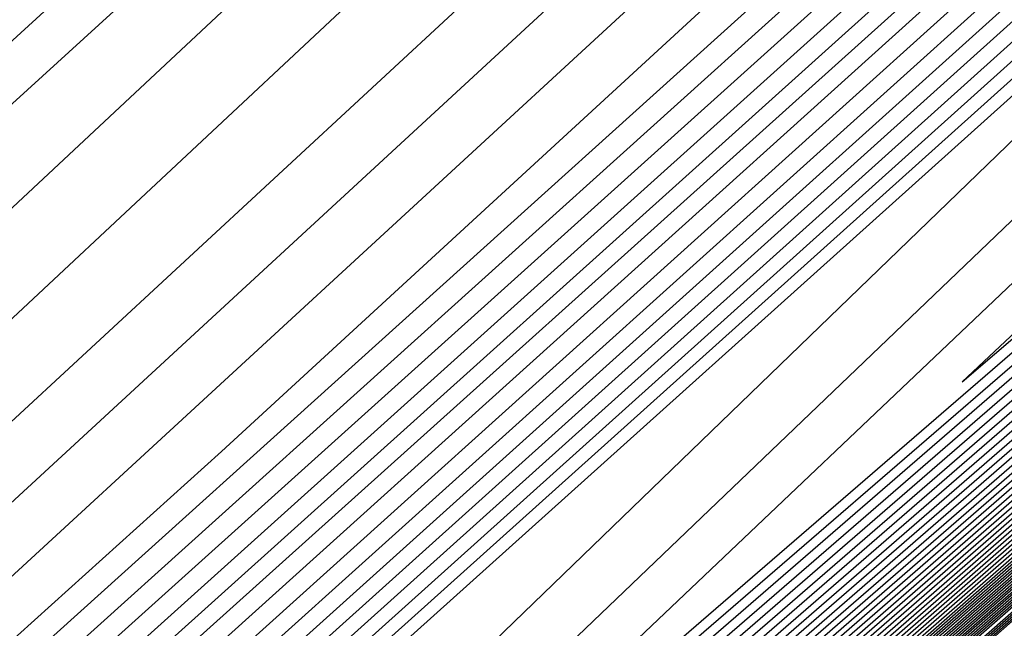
# Model space of a CAD drawing. Extents: x 3249832 to 3255657, y 13789405 to 13793316.
# Tile 714 of 1056: x 3253205.247 to 3253205.778, y 13791255.268 to 13791255.596. Entities that reach past the tile are written whole.
import ezdxf

# ---------------------------------------------------------------- set-up
doc = ezdxf.new("R2010")
doc.units = 0
doc.header["$LTSCALE"] = 100
doc.header["$MEASUREMENT"] = 0
for name, color, linetype in [('GRATIO_03231_CON', 1, 'CONTINUOUS'), ('GRATIO_0323_ICON', 1, 'CONTINUOUS'), ('TARGETS_EAST', 7, 'CONTINUOUS')]:
    doc.layers.add(name, color=color, linetype=linetype)

# ---------------------------------------------------------------- blocks, each defined once
blk = doc.blocks.new('Gratio_032316_contours')
at = {"layer": 'GRATIO_03231_CON', "color": 1, "linetype": 'Continuous', "flags": 128}
for points in [[(3253179.55027, 13791232.39503), (3253186.87441, 13791238.77001), (3253201.4775, 13791251.51898), (3253219.20823, 13791267.00714), (3253234.45763, 13791280.32933), (3253243.00028, 13791287.79153), (3253246.14511, 13791290.5444), (3253246.5846, 13791290.94974), (3253247.02187, 13791291.379), (3253250.20254, 13791294.24212), (3253258.88285, 13791301.95866), (3253274.44262, 13791315.73867), (3253292.7559, 13791331.95413), (3253308.32028, 13791345.76753)], [(3253180.16544, 13791232.93802), (3253187.28488, 13791239.13155), (3253201.72516, 13791251.73678), (3253219.33902, 13791267.12228), (3253234.51314, 13791280.37862), (3253243.01644, 13791287.80647), (3253246.14668, 13791290.54676), (3253246.58389, 13791290.95054), (3253247.01645, 13791291.37639), (3253250.16633, 13791294.21318), (3253258.7639, 13791301.85732), (3253274.17605, 13791315.50724), (3253292.31584, 13791331.56933), (3253307.73285, 13791345.25198)], [(3253180.78061, 13791233.481), (3253187.69534, 13791239.49309), (3253201.97282, 13791251.95458), (3253219.46981, 13791267.23741), (3253234.56866, 13791280.42791), (3253243.03259, 13791287.8214), (3253246.14825, 13791290.54912), (3253246.58317, 13791290.95133), (3253247.01103, 13791291.37378), (3253250.13013, 13791294.18424), (3253258.64495, 13791301.75599), (3253273.90947, 13791315.27582), (3253291.87577, 13791331.18453), (3253307.14542, 13791344.73643)], [(3253181.39578, 13791234.02399), (3253188.1058, 13791239.85463), (3253202.22048, 13791252.17237), (3253219.6006, 13791267.35254), (3253234.62418, 13791280.4772), (3253243.04874, 13791287.83633), (3253246.14982, 13791290.55149), (3253246.58246, 13791290.95213), (3253247.00561, 13791291.37117), (3253250.09393, 13791294.15529), (3253258.526, 13791301.65465), (3253273.6429, 13791315.0444), (3253291.4357, 13791330.79973), (3253306.55799, 13791344.22088)], [(3253182.62612, 13791235.10996), (3253188.92672, 13791240.5777), (3253202.71581, 13791252.60797), (3253219.86218, 13791267.58281), (3253234.73522, 13791280.57579), (3253243.08105, 13791287.8662), (3253246.15297, 13791290.55621), (3253246.58103, 13791290.95372), (3253246.99477, 13791291.36594), (3253250.02153, 13791294.09741), (3253258.2881, 13791301.45198), (3253273.10975, 13791314.58156), (3253290.55557, 13791330.03014), (3253305.38313, 13791343.18978)], [(3253183.24129, 13791235.65295), (3253189.33718, 13791240.93924), (3253202.96347, 13791252.82577), (3253219.99297, 13791267.69794), (3253234.79073, 13791280.62508), (3253243.0972, 13791287.88113), (3253246.15454, 13791290.55858), (3253246.58032, 13791290.95452), (3253246.98935, 13791291.36333), (3253249.98532, 13791294.06847), (3253258.16915, 13791301.35065), (3253272.84317, 13791314.35013), (3253290.11551, 13791329.64534), (3253304.7957, 13791342.67423)], [(3253189.74764, 13791241.30078), (3253203.21113, 13791253.04357), (3253220.12376, 13791267.81308), (3253234.84625, 13791280.67437), (3253243.11336, 13791287.89607), (3253246.15611, 13791290.56094), (3253246.57961, 13791290.95531), (3253246.98393, 13791291.36072), (3253249.94912, 13791294.03953), (3253258.05019, 13791301.24931), (3253272.5766, 13791314.11871), (3253289.67544, 13791329.26055), (3253304.20827, 13791342.15868)], [(3253190.1581, 13791241.66232), (3253203.45879, 13791253.26136), (3253220.25455, 13791267.92821), (3253234.90177, 13791280.72366), (3253243.12951, 13791287.911), (3253246.15768, 13791290.5633), (3253246.57889, 13791290.95611), (3253246.97851, 13791291.35811), (3253249.91292, 13791294.01058), (3253257.93124, 13791301.14798), (3253272.31002, 13791313.88729), (3253289.23538, 13791328.87575), (3253303.62084, 13791341.64313)], [(3253190.97902, 13791242.38539), (3253203.95411, 13791253.69696), (3253220.51613, 13791268.15847), (3253235.01281, 13791280.82224), (3253243.16182, 13791287.94087), (3253246.16082, 13791290.56803), (3253246.57747, 13791290.9577), (3253246.96767, 13791291.35288), (3253249.84051, 13791293.9527), (3253257.69334, 13791300.94531), (3253271.77687, 13791313.42445), (3253288.35525, 13791328.10615), (3253302.44598, 13791340.61203)], [(3253191.38948, 13791242.74693), (3253204.20177, 13791253.91476), (3253220.64692, 13791268.27361), (3253235.06832, 13791280.87154), (3253243.17797, 13791287.9558), (3253246.1624, 13791290.57039), (3253246.57675, 13791290.9585), (3253246.96225, 13791291.35027), (3253249.80431, 13791293.92376), (3253257.57439, 13791300.84397), (3253271.51029, 13791313.19303), (3253287.91518, 13791327.72135), (3253301.85855, 13791340.09648)], [(3253191.79994, 13791243.10847), (3253204.44943, 13791254.13256), (3253220.77772, 13791268.38874), (3253235.12384, 13791280.92083), (3253243.19412, 13791287.97073), (3253246.16397, 13791290.57276), (3253246.57604, 13791290.95929), (3253246.95683, 13791291.34766), (3253249.76811, 13791293.89481), (3253257.45544, 13791300.74264), (3253271.24372, 13791312.9616), (3253287.47511, 13791327.33655), (3253301.27112, 13791339.58093)], [(3253192.2104, 13791243.47001), (3253204.69709, 13791254.35035), (3253220.90851, 13791268.50387), (3253235.17936, 13791280.97012), (3253243.21028, 13791287.98567), (3253246.16554, 13791290.57512), (3253246.57533, 13791290.96009), (3253246.95142, 13791291.34505), (3253249.73191, 13791293.86587), (3253257.33649, 13791300.6413), (3253270.97714, 13791312.73018), (3253287.03505, 13791326.95176), (3253300.68369, 13791339.06538)], [(3253193.03132, 13791244.19308), (3253205.19242, 13791254.78595), (3253221.17009, 13791268.73414), (3253235.29039, 13791281.0687), (3253243.24258, 13791288.01553), (3253246.16868, 13791290.57985), (3253246.5739, 13791290.96168), (3253246.94058, 13791291.33982), (3253249.6595, 13791293.80799), (3253257.09858, 13791300.43863), (3253270.44399, 13791312.26734), (3253286.15492, 13791326.18216), (3253299.50883, 13791338.03428)], [(3253193.44178, 13791244.55462), (3253205.44008, 13791255.00375), (3253221.30088, 13791268.84927), (3253235.34591, 13791281.11799), (3253243.25874, 13791288.03047), (3253246.17025, 13791290.58221), (3253246.57319, 13791290.96248), (3253246.93516, 13791291.33721), (3253249.6233, 13791293.77904), (3253256.97963, 13791300.3373), (3253270.17741, 13791312.03592), (3253285.71485, 13791325.79737), (3253298.92139, 13791337.51873)], [(3253193.85224, 13791244.91616), (3253205.68774, 13791255.22155), (3253221.43167, 13791268.9644), (3253235.40143, 13791281.16728), (3253243.27489, 13791288.0454), (3253246.17182, 13791290.58457), (3253246.57247, 13791290.96327), (3253246.92974, 13791291.3346), (3253249.5871, 13791293.7501), (3253256.86068, 13791300.23596), (3253269.91084, 13791311.8045), (3253285.27479, 13791325.41257), (3253298.33396, 13791337.00318)], [(3253194.2627, 13791245.2777), (3253205.9354, 13791255.43934), (3253221.56246, 13791269.07954), (3253235.45695, 13791281.21658), (3253243.29104, 13791288.06033), (3253246.17339, 13791290.58694), (3253246.57176, 13791290.96407), (3253246.92432, 13791291.33198), (3253249.55089, 13791293.72116), (3253256.74173, 13791300.13463), (3253269.64426, 13791311.57307), (3253284.83472, 13791325.02777), (3253297.74653, 13791336.48763)], [(3253195.08362, 13791246.00077), (3253206.43072, 13791255.87494), (3253221.82404, 13791269.3098), (3253235.56798, 13791281.31516), (3253243.32335, 13791288.0902), (3253246.17654, 13791290.59166), (3253246.57033, 13791290.96566), (3253246.91348, 13791291.32676), (3253249.47849, 13791293.66327), (3253256.50383, 13791299.93196), (3253269.11111, 13791311.11023), (3253283.95459, 13791324.25817), (3253296.57167, 13791335.45653)], [(3253296.46279, 13791335.72253), (3253283.73895, 13791324.65329), (3253268.77541, 13791311.59727), (3253256.05979, 13791300.487), (3253256.05979, 13791300.487), (3253248.95714, 13791294.27347), (3253246.3422, 13791291.98168), (3253245.96716, 13791291.65513), (3253245.95906, 13791291.66315), (3253245.94444, 13791291.67844), (3253245.92473, 13791291.69951), (3253245.63026, 13791291.48345), (3253243.707, 13791289.82171), (3253238.52984, 13791285.2643), (3253229.28824, 13791277.08273), (3253218.4299, 13791267.43449), (3253209.21711, 13791259.19857), (3253203.96156, 13791254.41974), (3253201.17274, 13791251.80591)], [(3253195.49408, 13791246.36231), (3253206.67838, 13791256.09274), (3253221.95483, 13791269.42494), (3253235.6235, 13791281.36445), (3253243.3395, 13791288.10513), (3253246.17811, 13791290.59402), (3253246.56962, 13791290.96646), (3253246.90806, 13791291.32415), (3253249.44229, 13791293.63433), (3253256.38488, 13791299.83062), (3253268.84454, 13791310.87881), (3253283.51452, 13791323.87338), (3253295.98424, 13791334.94098)], [(3253295.87663, 13791335.20388), (3253283.3014, 13791324.26387), (3253268.51275, 13791311.36015), (3253255.94603, 13791300.37914), (3253255.94603, 13791300.37914), (3253248.92653, 13791294.23785), (3253246.33944, 13791291.97568), (3253245.95993, 13791291.66258), (3253245.67105, 13791291.45355), (3253243.78755, 13791289.84359), (3253238.73212, 13791285.41271), (3253229.71987, 13791277.44555), (3253219.13574, 13791268.04515), (3253210.15712, 13791260.01917), (3253205.02708, 13791255.35463), (3253202.25149, 13791252.75594), (3253199.40186, 13791250.10686)], [(3253195.90454, 13791246.72385), (3253206.92604, 13791256.31054), (3253222.08562, 13791269.54007), (3253235.67902, 13791281.41374), (3253243.35566, 13791288.12007), (3253246.17968, 13791290.59639), (3253246.56891, 13791290.96725), (3253246.90264, 13791291.32154), (3253249.40609, 13791293.60539), (3253256.26593, 13791299.72929), (3253268.57796, 13791310.64739), (3253283.07446, 13791323.48858), (3253295.39681, 13791334.42543)], [(3253295.29047, 13791334.68522), (3253282.86386, 13791323.87446), (3253268.2501, 13791311.12303), (3253255.83226, 13791300.27128), (3253255.83226, 13791300.27128), (3253248.89643, 13791294.20168), (3253246.34073, 13791291.96524), (3253245.96634, 13791291.65508), (3253245.68492, 13791291.45158), (3253243.85017, 13791289.8842), (3253238.92627, 13791285.56963), (3253230.14909, 13791277.81089), (3253219.84127, 13791268.65612), (3253211.09712, 13791260.83977), (3253206.0926, 13791256.28952), (3253203.33023, 13791253.70596), (3253200.39417, 13791250.98293)], [(3253196.31501, 13791247.08539), (3253207.1737, 13791256.52833), (3253222.21641, 13791269.6552), (3253235.73454, 13791281.46303), (3253243.37181, 13791288.135), (3253246.18125, 13791290.59875), (3253246.56819, 13791290.96805), (3253246.89722, 13791291.31892), (3253249.36988, 13791293.57645), (3253256.14697, 13791299.62795), (3253268.31138, 13791310.41597), (3253282.63439, 13791323.10378), (3253294.80938, 13791333.90988)], [(3253294.70431, 13791334.16656), (3253282.42631, 13791323.48505), (3253267.98745, 13791310.88591), (3253255.7185, 13791300.16342), (3253255.7185, 13791300.16342), (3253248.86632, 13791294.16552), (3253246.34201, 13791291.95481), (3253245.97275, 13791291.64758), (3253245.6988, 13791291.44962), (3253243.91279, 13791289.92481), (3253239.12041, 13791285.72655), (3253230.57831, 13791278.17623), (3253220.5468, 13791269.26709), (3253212.03713, 13791261.66037), (3253207.15812, 13791257.22441), (3253204.40898, 13791254.65598), (3253201.38649, 13791251.85899)], [(3253197.13593, 13791247.80846), (3253207.66903, 13791256.96393), (3253222.47799, 13791269.88547), (3253235.84557, 13791281.56162), (3253243.40412, 13791288.16487), (3253246.18439, 13791290.60348), (3253246.56677, 13791290.96964), (3253246.88638, 13791291.3137), (3253249.29748, 13791293.51856), (3253255.90907, 13791299.42528), (3253267.77823, 13791309.95312), (3253281.75426, 13791322.33419), (3253293.63452, 13791332.87878)], [(3253293.53199, 13791333.12925), (3253281.55121, 13791322.70622), (3253267.46214, 13791310.41166), (3253255.49098, 13791299.9477), (3253255.49098, 13791299.9477), (3253248.80612, 13791294.09318), (3253246.34458, 13791291.93395), (3253245.98558, 13791291.63258), (3253245.72656, 13791291.44569), (3253244.03802, 13791290.00603), (3253239.5087, 13791286.04039), (3253231.43675, 13791278.90691), (3253221.95787, 13791270.48904), (3253213.91715, 13791263.30158), (3253209.28916, 13791259.09418), (3253206.56647, 13791256.55602), (3253203.37112, 13791253.61112), (3253198.43501, 13791249.15506)], [(3253197.54639, 13791248.17), (3253207.91669, 13791257.18173), (3253222.60878, 13791270.0006), (3253235.90109, 13791281.61091), (3253243.42027, 13791288.1798), (3253246.18596, 13791290.60584), (3253246.56605, 13791290.97044), (3253246.88096, 13791291.31109), (3253249.26128, 13791293.48962), (3253255.79012, 13791299.32395), (3253267.51166, 13791309.7217), (3253281.31419, 13791321.94939), (3253293.04709, 13791332.36323), (3253299.24948, 13791337.92415)], [(3253299.21969, 13791338.01181), (3253292.94584, 13791332.61059), (3253281.11367, 13791322.3168), (3253267.19948, 13791310.17454), (3253255.37722, 13791299.83984), (3253255.37722, 13791299.83983), (3253248.77601, 13791294.05701), (3253246.34587, 13791291.92352), (3253245.99199, 13791291.62508), (3253245.74044, 13791291.44372), (3253244.10063, 13791290.04663), (3253239.70285, 13791286.19731), (3253231.86597, 13791279.27225), (3253222.6634, 13791271.10001), (3253214.85715, 13791264.12218), (3253210.35468, 13791260.02907), (3253207.64522, 13791257.50604), (3253204.36344, 13791254.48718), (3253199.25939, 13791249.88337)], [(3253197.95685, 13791248.53154), (3253208.16435, 13791257.39953), (3253222.73957, 13791270.11573), (3253235.95661, 13791281.6602), (3253243.43643, 13791288.19473), (3253246.18754, 13791290.6082), (3253246.56534, 13791290.97123), (3253246.87554, 13791291.30847), (3253249.22507, 13791293.46068), (3253255.67117, 13791299.22261), (3253267.24508, 13791309.49028), (3253280.87413, 13791321.56459), (3253292.45966, 13791331.84768), (3253298.58416, 13791337.33876)], [(3253298.55474, 13791337.42533), (3253292.35968, 13791332.09194), (3253280.67612, 13791321.92739), (3253266.93683, 13791309.93742), (3253255.26346, 13791299.73197), (3253255.26346, 13791299.73197), (3253248.74591, 13791294.02084), (3253246.34715, 13791291.91308), (3253245.99841, 13791291.61758), (3253245.75432, 13791291.44175), (3253244.16325, 13791290.08724), (3253239.89699, 13791286.35423), (3253232.29519, 13791279.63759), (3253223.36893, 13791271.71098), (3253215.79716, 13791264.94278), (3253211.4202, 13791260.96396), (3253208.72397, 13791258.45606), (3253205.35575, 13791255.36324), (3253200.08377, 13791250.61169)], [(3253198.36731, 13791248.89308), (3253208.41201, 13791257.61732), (3253222.87037, 13791270.23087), (3253236.01213, 13791281.70949), (3253243.45258, 13791288.20967), (3253246.18911, 13791290.61057), (3253246.56463, 13791290.97203), (3253246.87012, 13791291.30586), (3253249.18887, 13791293.43173), (3253255.55222, 13791299.12128), (3253266.9785, 13791309.25886), (3253280.43407, 13791321.17979), (3253291.87223, 13791331.33213), (3253297.91884, 13791336.75338)], [(3253297.8898, 13791336.83884), (3253291.77352, 13791331.57328), (3253280.23857, 13791321.53798), (3253266.67418, 13791309.70029), (3253255.14969, 13791299.62411), (3253255.14969, 13791299.62411), (3253248.71581, 13791293.98467), (3253246.34844, 13791291.90265), (3253246.00482, 13791291.61008), (3253245.7682, 13791291.43979), (3253244.22587, 13791290.12785), (3253240.09114, 13791286.51115), (3253232.72441, 13791280.00293), (3253224.07447, 13791272.32196), (3253216.73717, 13791265.76338), (3253212.48572, 13791261.89885), (3253209.80272, 13791259.40608), (3253206.34807, 13791256.23931), (3253200.90814, 13791251.34)], [(3253199.18823, 13791249.61615), (3253208.90733, 13791258.05292), (3253223.13195, 13791270.46113), (3253236.12316, 13791281.80807), (3253243.48489, 13791288.23953), (3253246.19225, 13791290.61529), (3253246.5632, 13791290.97362), (3253246.85928, 13791291.30064), (3253249.11647, 13791293.37385), (3253255.31432, 13791298.91861), (3253266.44535, 13791308.79601), (3253279.55394, 13791320.4102), (3253290.69737, 13791330.30103), (3253296.5882, 13791335.58261)], [(3253296.5599, 13791335.66587), (3253290.6012, 13791330.53597), (3253279.36346, 13791320.75917), (3253266.14871, 13791309.22624), (3253254.92163, 13791299.40902), (3253254.92163, 13791299.40903), (3253248.65441, 13791293.91375), (3253246.34916, 13791291.88397), (3253246.0155, 13791291.59761), (3253245.79411, 13791291.43804), (3253244.34991, 13791290.21048), (3253240.47889, 13791286.82562), (3253233.5827, 13791280.7338), (3253225.48551, 13791273.54393), (3253218.61718, 13791267.40458), (3253214.61676, 13791263.76863), (3253211.96021, 13791261.30613), (3253208.3327, 13791257.99143), (3253202.5569, 13791252.79662), (3253198.00539, 13791248.68464)], [(3253199.59869, 13791249.97769), (3253209.15499, 13791258.27072), (3253223.26274, 13791270.57626), (3253236.17868, 13791281.85736), (3253243.50104, 13791288.25447), (3253246.19382, 13791290.61766), (3253246.56249, 13791290.97442), (3253246.85386, 13791291.29803), (3253249.08026, 13791293.34491), (3253255.19536, 13791298.81727), (3253266.17878, 13791308.56459), (3253279.11387, 13791320.0254), (3253290.10994, 13791329.78548), (3253295.92288, 13791334.99723)], [(3253295.89496, 13791335.07939), (3253290.01504, 13791330.01731), (3253278.92589, 13791320.36978), (3253265.8859, 13791308.9893), (3253254.80734, 13791299.30179), (3253254.80734, 13791299.30179), (3253248.62314, 13791293.87896), (3253246.34863, 13791291.87568), (3253246.01981, 13791291.5926), (3253245.80618, 13791291.43822), (3253244.41135, 13791290.25247), (3253240.67251, 13791286.98316), (3253234.01176, 13791281.09932), (3253226.19103, 13791274.15492), (3253219.55719, 13791268.22518), (3253215.68228, 13791264.70352), (3253213.03896, 13791262.25615), (3253209.32502, 13791258.8675), (3253203.38128, 13791253.52494), (3253198.62056, 13791249.22763)], [(3253200.00915, 13791250.33923), (3253209.40265, 13791258.48852), (3253223.39353, 13791270.6914), (3253236.2342, 13791281.90666), (3253243.51719, 13791288.2694), (3253246.19539, 13791290.62002), (3253246.56177, 13791290.97521), (3253246.84844, 13791291.29541), (3253249.04406, 13791293.31596), (3253255.07641, 13791298.71594), (3253265.9122, 13791308.33317), (3253278.6738, 13791319.6406), (3253289.52251, 13791329.26993), (3253295.25756, 13791334.41184)], [(3253295.23001, 13791334.4929), (3253289.42888, 13791329.49866), (3253278.48833, 13791319.98039), (3253265.62309, 13791308.75236), (3253254.69306, 13791299.19455), (3253254.69306, 13791299.19455), (3253248.59186, 13791293.84417), (3253246.34811, 13791291.86739), (3253246.02412, 13791291.58759), (3253245.81824, 13791291.43839), (3253244.4728, 13791290.29446), (3253240.86613, 13791287.1407), (3253234.44083, 13791281.46484), (3253226.89654, 13791274.76592), (3253220.4972, 13791269.04579), (3253216.7478, 13791265.63841), (3253214.1177, 13791263.20617), (3253210.31733, 13791259.74356), (3253204.20565, 13791254.25325), (3253199.23573, 13791249.77062)], [(3253200.41961, 13791250.70077), (3253209.65031, 13791258.70631), (3253223.52432, 13791270.80653), (3253236.28972, 13791281.95595), (3253243.53335, 13791288.28434), (3253246.19696, 13791290.62238), (3253246.56106, 13791290.97601), (3253246.84302, 13791291.2928), (3253249.00786, 13791293.28702), (3253254.95746, 13791298.6146), (3253265.64563, 13791308.10175), (3253278.23374, 13791319.25581), (3253288.93508, 13791328.75438), (3253294.59224, 13791333.82646)], [(3253294.56507, 13791333.90642), (3253288.84272, 13791328.98), (3253278.05076, 13791319.591), (3253265.36028, 13791308.51542), (3253254.57877, 13791299.08731), (3253254.57877, 13791299.08731), (3253248.56059, 13791293.80939), (3253246.34758, 13791291.8591), (3253246.02843, 13791291.58257), (3253245.83031, 13791291.43857), (3253244.53425, 13791290.33645), (3253241.05975, 13791287.29824), (3253234.86989, 13791281.83037), (3253227.60205, 13791275.37691), (3253221.43721, 13791269.86639), (3253217.81332, 13791266.5733), (3253215.19645, 13791264.15619), (3253211.30965, 13791260.61962), (3253205.03003, 13791254.98156), (3253199.8509, 13791250.3136)], [(3253201.24053, 13791251.42384), (3253210.14563, 13791259.14191), (3253223.7859, 13791271.0368), (3253236.40075, 13791282.05453), (3253243.56565, 13791288.3142), (3253246.20011, 13791290.62711), (3253246.55963, 13791290.9776), (3253246.83219, 13791291.28758), (3253248.93546, 13791293.22914), (3253254.71956, 13791298.41193), (3253265.11248, 13791307.63891), (3253277.35361, 13791318.48621), (3253287.76022, 13791327.72328), (3253293.2616, 13791332.65569)], [(3253293.23517, 13791332.73345), (3253287.67041, 13791327.94269), (3253277.17563, 13791318.81222), (3253264.83466, 13791308.04155), (3253254.35019, 13791298.87283), (3253254.35019, 13791298.87283), (3253248.49805, 13791293.73981), (3253246.34653, 13791291.84252), (3253246.03705, 13791291.57255), (3253245.85444, 13791291.43892), (3253244.65714, 13791290.42044), (3253241.44699, 13791287.61333), (3253235.72802, 13791282.56142), (3253229.01308, 13791276.59891), (3253223.31722, 13791271.50759), (3253219.94436, 13791268.44307), (3253217.35394, 13791266.05623), (3253213.29428, 13791262.37175), (3253206.67878, 13791256.43818), (3253201.08124, 13791251.39958)], [(3253201.65099, 13791251.78538), (3253210.3933, 13791259.35971), (3253223.91669, 13791271.15193), (3253236.45627, 13791282.10382), (3253243.58181, 13791288.32914), (3253246.20168, 13791290.62947), (3253246.55892, 13791290.9784), (3253246.82677, 13791291.28496), (3253248.89925, 13791293.20019), (3253254.60061, 13791298.3106), (3253264.8459, 13791307.40749), (3253276.91354, 13791318.10141), (3253287.17279, 13791327.20773)], [(3253287.08425, 13791327.42403), (3253276.73806, 13791318.42283), (3253264.57185, 13791307.80461), (3253254.2359, 13791298.76559), (3253254.2359, 13791298.76559), (3253248.46678, 13791293.70503), (3253246.346, 13791291.83423), (3253246.04136, 13791291.56753), (3253245.86651, 13791291.4391), (3253244.71859, 13791290.46243), (3253241.64061, 13791287.77087), (3253236.15708, 13791282.92694), (3253229.71859, 13791277.2099), (3253224.25723, 13791272.32819), (3253221.00988, 13791269.37796), (3253218.43269, 13791267.00625), (3253214.2866, 13791263.24781), (3253207.50316, 13791257.1665), (3253201.69641, 13791251.94257)], [(3253215.27891, 13791264.12388), (3253208.32754, 13791257.89481), (3253202.31158, 13791252.48555), (3253202.06145, 13791252.14692), (3253210.64096, 13791259.57751), (3253224.04748, 13791271.26706)], [(3253216.27123, 13791264.99994), (3253209.15191, 13791258.62312), (3253202.92675, 13791253.02854), (3253202.47191, 13791252.50846), (3253210.88862, 13791259.7953), (3253224.17827, 13791271.38219)], [(3253218.25586, 13791266.75207), (3253210.80067, 13791260.07975), (3253204.15709, 13791254.11451), (3253203.29283, 13791253.23153), (3253211.38394, 13791260.2309), (3253224.43985, 13791271.61246)], [(3253219.24818, 13791267.62813), (3253211.62504, 13791260.80806), (3253204.77226, 13791254.6575), (3253203.70329, 13791253.59307), (3253211.6316, 13791260.4487), (3253224.57064, 13791271.72759)], [(3253220.24049, 13791268.50419), (3253212.44942, 13791261.53637), (3253205.38743, 13791255.20049), (3253204.11375, 13791253.95461), (3253211.87926, 13791260.6665), (3253224.70143, 13791271.84272)], [(3253221.23281, 13791269.38026), (3253213.2738, 13791262.26468), (3253206.0026, 13791255.74348), (3253204.52421, 13791254.31615), (3253212.12692, 13791260.88429), (3253224.83222, 13791271.95786)], [(3253223.21744, 13791271.13238), (3253214.92255, 13791263.72131), (3253207.23294, 13791256.82945), (3253205.34514, 13791255.03922), (3253212.62225, 13791261.31989), (3253225.0938, 13791272.18812)], [(3253215.74693, 13791264.44962), (3253207.84811, 13791257.37244), (3253205.7556, 13791255.40076), (3253212.86991, 13791261.53769), (3253225.22459, 13791272.30326)]]:
    blk.add_lwpolyline(points, dxfattribs=at)
at = {"layer": 'GRATIO_03231_CON', "color": 5, "linetype": 'Continuous', "flags": 128}
for points in [[(3253178.31993, 13791231.30905), (3253186.05349, 13791238.04694), (3253200.98218, 13791251.08338), (3253218.94665, 13791266.77688), (3253234.34659, 13791280.23075), (3253242.96798, 13791287.76167), (3253246.14197, 13791290.53967), (3253246.58603, 13791290.94815), (3253247.02107, 13791291.37394), (3253250.18182, 13791294.2177), (3253258.80647, 13791301.88356), (3253274.26937, 13791315.56557), (3253292.48955, 13791331.61762), (3253308.02221, 13791345.18354)], [(3253177.70476, 13791230.76607), (3253185.64303, 13791237.6854), (3253200.73452, 13791250.86558), (3253218.81586, 13791266.66175), (3253234.29107, 13791280.18146), (3253242.95182, 13791287.74673), (3253246.1404, 13791290.53731), (3253246.58674, 13791290.94735), (3253247.01436, 13791291.36584), (3253250.12102, 13791294.16091), (3253258.59804, 13791301.69555), (3253273.79626, 13791315.14336), (3253291.70456, 13791330.92064), (3253306.97134, 13791344.25434)], [(3253177.08958, 13791230.22308), (3253185.23257, 13791237.32386), (3253200.48686, 13791250.64779), (3253218.68507, 13791266.54661), (3253234.23556, 13791280.13216), (3253242.93567, 13791287.7318), (3253246.13883, 13791290.53495), (3253246.58745, 13791290.94656), (3253247.00766, 13791291.35773), (3253250.06022, 13791294.10413), (3253258.38961, 13791301.50754), (3253273.32314, 13791314.72115), (3253290.91956, 13791330.22366), (3253305.92046, 13791343.32515)], [(3253176.47441, 13791229.68009), (3253184.82211, 13791236.96232), (3253200.23919, 13791250.42999), (3253218.55428, 13791266.43148), (3253234.18004, 13791280.08287), (3253242.91952, 13791287.71687), (3253246.13725, 13791290.53258), (3253246.58817, 13791290.94576), (3253247.00095, 13791291.34963), (3253249.99942, 13791294.04734), (3253258.18118, 13791301.31953), (3253272.85003, 13791314.29894), (3253290.13456, 13791329.52668), (3253304.86958, 13791342.39595)]]:
    blk.add_lwpolyline(points, dxfattribs=at)
at = {"layer": 'GRATIO_0323_ICON', "color": 7, "linetype": 'Continuous', "flags": 128}
for points in [[(3253175.85924, 13791229.13711), (3253184.41165, 13791236.60078), (3253199.99153, 13791250.21219), (3253218.42349, 13791266.31635), (3253234.12452, 13791280.03358), (3253242.90336, 13791287.70193), (3253246.13568, 13791290.53022), (3253246.58888, 13791290.94497), (3253246.99424, 13791291.34152), (3253249.93862, 13791293.99055), (3253257.97275, 13791301.13152), (3253272.37691, 13791313.87673), (3253289.34956, 13791328.8297), (3253303.81871, 13791341.46676)], [(3253182.01095, 13791234.56698), (3253188.51626, 13791240.21616), (3253202.46814, 13791252.39017), (3253219.73139, 13791267.46768), (3253234.6797, 13791280.5265), (3253243.0649, 13791287.85127), (3253246.1514, 13791290.55385), (3253246.58175, 13791290.95293), (3253247.00019, 13791291.36856), (3253250.05773, 13791294.12635), (3253258.40705, 13791301.55332), (3253273.37632, 13791314.81298), (3253290.99564, 13791330.41494), (3253305.97056, 13791343.70533)], [(3253190.56856, 13791242.02386), (3253203.70645, 13791253.47916), (3253220.38534, 13791268.04334), (3253234.95729, 13791280.77295), (3253243.14566, 13791287.92593), (3253246.15925, 13791290.56567), (3253246.57818, 13791290.95691), (3253246.97309, 13791291.35549), (3253249.87672, 13791293.98164), (3253257.81229, 13791301.04664), (3253272.04344, 13791313.65587), (3253288.79531, 13791328.49095), (3253303.03341, 13791341.12758)], [(3253192.62086, 13791243.83154), (3253204.94475, 13791254.56815), (3253221.0393, 13791268.61901), (3253235.23488, 13791281.01941), (3253243.22643, 13791288.0006), (3253246.16711, 13791290.57748), (3253246.57461, 13791290.96089), (3253246.946, 13791291.34243), (3253249.6957, 13791293.83693), (3253257.21754, 13791300.53997), (3253270.71056, 13791312.49876), (3253286.59498, 13791326.56696), (3253300.09626, 13791338.54983)], [(3253194.67316, 13791245.63924), (3253206.18306, 13791255.65714), (3253221.69325, 13791269.19467), (3253235.51247, 13791281.26587), (3253243.3072, 13791288.07527), (3253246.17497, 13791290.5893), (3253246.57105, 13791290.96487), (3253246.9189, 13791291.32937), (3253249.51469, 13791293.69222), (3253256.62278, 13791300.03329), (3253269.37769, 13791311.34165), (3253284.39466, 13791324.64297), (3253297.1591, 13791335.97208)], [(3253196.72547, 13791247.44693), (3253207.42136, 13791256.74613), (3253222.3472, 13791269.77033), (3253235.79006, 13791281.51232), (3253243.38797, 13791288.14993), (3253246.18282, 13791290.60111), (3253246.56748, 13791290.96885), (3253246.8918, 13791291.31631), (3253249.33368, 13791293.5475), (3253256.02802, 13791299.52662), (3253268.04481, 13791310.18454), (3253282.19433, 13791322.71898), (3253294.22195, 13791333.39433)], [(3253294.11815, 13791333.64791), (3253281.98876, 13791323.09563), (3253267.72479, 13791310.64878), (3253255.60474, 13791300.05556), (3253255.60474, 13791300.05556), (3253248.83622, 13791294.12935), (3253246.3433, 13791291.94438), (3253245.97917, 13791291.64008), (3253245.71268, 13791291.44765), (3253243.9754, 13791289.96542), (3253239.31456, 13791285.88347), (3253231.00753, 13791278.54157), (3253221.25234, 13791269.87807), (3253212.97714, 13791262.48097), (3253208.22364, 13791258.15929), (3253205.48773, 13791255.606), (3253202.3788, 13791252.73505), (3253197.61064, 13791248.42675)], [(3253198.77777, 13791249.25461), (3253208.65967, 13791257.83512), (3253223.00116, 13791270.346), (3253236.06765, 13791281.75878), (3253243.46873, 13791288.2246), (3253246.19068, 13791290.61293), (3253246.56391, 13791290.97283), (3253246.8647, 13791291.30325), (3253249.15267, 13791293.40279), (3253255.43327, 13791299.01994), (3253266.71193, 13791309.02744), (3253279.994, 13791320.795), (3253291.2848, 13791330.81658), (3253297.25352, 13791336.168)], [(3253297.22485, 13791336.25236), (3253291.18736, 13791331.05463), (3253279.80103, 13791321.14857), (3253266.41152, 13791309.46318), (3253255.03592, 13791299.51627), (3253255.03592, 13791299.51627), (3253248.68568, 13791293.94854), (3253246.34968, 13791291.89227), (3253246.01119, 13791291.60264), (3253245.78203, 13791291.43788), (3253244.28846, 13791290.1685), (3253240.28527, 13791286.66808), (3253233.15363, 13791280.36827), (3253224.78, 13791272.93293), (3253217.67718, 13791266.58398), (3253213.55124, 13791262.83374), (3253210.88146, 13791260.35611), (3253207.34038, 13791257.11537), (3253201.73252, 13791252.06831)], [(3253200.83007, 13791251.06231), (3253209.89797, 13791258.92411), (3253223.65511, 13791270.92166), (3253236.34523, 13791282.00524), (3253243.5495, 13791288.29927), (3253246.19853, 13791290.62475), (3253246.56034, 13791290.9768), (3253246.83761, 13791291.29019), (3253248.97166, 13791293.25808), (3253254.83851, 13791298.51327), (3253265.37905, 13791307.87033), (3253277.79367, 13791318.87101), (3253288.34765, 13791328.23883), (3253293.92692, 13791333.24107)], [(3253293.90012, 13791333.31993), (3253288.25656, 13791328.46134), (3253277.61319, 13791319.20161), (3253265.09747, 13791308.27849), (3253254.46448, 13791298.98007), (3253254.46448, 13791298.98007), (3253248.52932, 13791293.7746), (3253246.34705, 13791291.85081), (3253246.03274, 13791291.57756), (3253245.84238, 13791291.43874), (3253244.5957, 13791290.37845), (3253241.25337, 13791287.45579), (3253235.29895, 13791282.19589), (3253228.30757, 13791275.98791), (3253222.37721, 13791270.68699), (3253218.87884, 13791267.50819), (3253216.2752, 13791265.10621), (3253212.30196, 13791261.49569), (3253205.85441, 13791255.70987), (3253200.46607, 13791250.85659)], [(3253217.26355, 13791265.876), (3253209.97629, 13791259.35143), (3253203.54192, 13791253.57153), (3253202.88237, 13791252.87), (3253211.13628, 13791260.0131), (3253224.30906, 13791271.49733)], [(3253222.22513, 13791270.25632), (3253214.09818, 13791262.993), (3253206.61777, 13791256.28646), (3253204.93468, 13791254.67769), (3253212.37458, 13791261.10209), (3253224.96301, 13791272.07299)]]:
    blk.add_lwpolyline(points, dxfattribs=at)

msp = doc.modelspace()

# ---------------------------------------------------------------- block references
at = {"layer": 'TARGETS_EAST'}
msp.add_blockref('Gratio_032316_contours', (0, 0), dxfattribs=at)

doc.saveas('drawing.dxf')
